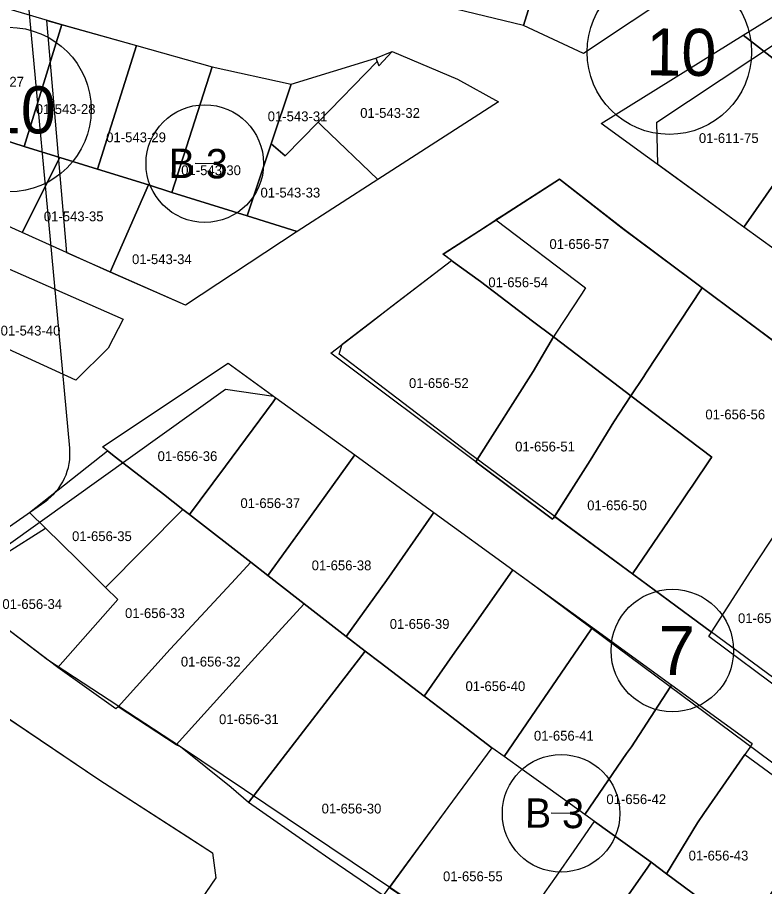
# Model space of a CAD drawing. Extents: x 413946 to 415528, y 4453939 to 4454944.
# Drawn here: x 415176.9 to 415253.2, y 4454255.5 to 4454344.2 of the extents above; entities that cross this region are included whole.
import ezdxf

# ---------------------------------------------------------------- set-up
doc = ezdxf.new("R2010")
doc.units = 0
for name, color, linetype in [('0_KADASTRO', 7, 'Continuous'), ('Level 27', 7, 'Continuous'), ('Level 28', 7, 'Continuous'), ('Level 29', 7, 'Continuous'), ('Level 32', 7, 'Continuous'), ('Level 58', 7, 'Continuous'), ('Level 62', 7, 'Continuous')]:
    doc.layers.add(name, color=color, linetype=linetype)

msp = doc.modelspace()

# ---------------------------------------------------------------- linework, layer by layer
at = {"layer": '0_KADASTRO'}
for p, q in [((415232.24, 4454327.69), (415227.108, 4454324.388)), ((415225.742, 4454323.509), (415234.901, 4454316.589)), ((415241.049, 4454307.864), (415246.808, 4454316.586)), ((415246.808, 4454316.586), (415241.049, 4454307.864)), ((415254.887, 4454310.567), (415246.808, 4454316.586)), ((415231.604, 4454311.58), (415229.54, 4454308.04)), ((415234.749, 4454309.191), (415231.604, 4454311.58)), ((415234.749, 4454309.191), (415239.528, 4454305.562)), ((415239.528, 4454305.562), (415234.749, 4454309.191)), ((415229.54, 4454308.04), (415223.79, 4454299.01)), ((415240.828, 4454307.531), (415241.049, 4454307.864)), ((415241.049, 4454307.864), (415240.828, 4454307.531)), ((415239.528, 4454305.562), (415240.828, 4454307.531)), ((415240.828, 4454307.531), (415239.528, 4454305.562)), ((415239.528, 4454305.562), (415237.77, 4454302.9)), ((415237.77, 4454302.9), (415239.528, 4454305.562)), ((415239.528, 4454305.562), (415247.765, 4454299.315)), ((415247.765, 4454299.315), (415239.528, 4454305.562)), ((415237.77, 4454302.9), (415235.36, 4454298.98)), ((415235.36, 4454298.98), (415237.77, 4454302.9)), ((415223.79, 4454299.01), (415223.685, 4454298.841)), ((415223.685, 4454298.841), (415231.53, 4454292.964)), ((415235.36, 4454298.98), (415231.723, 4454293.268)), ((415231.723, 4454293.268), (415235.36, 4454298.98)), ((415247.64, 4454299.13), (415247.765, 4454299.315)), ((415243.89, 4454293.59), (415244.945, 4454295.154)), ((415239.69, 4454287.39), (415243.89, 4454293.59)), ((415231.723, 4454293.268), (415239.69, 4454287.39)), ((415251.72, 4454287.65), (415253.173, 4454289.845)), ((415247.75, 4454281.44), (415251.72, 4454287.65))]:
    msp.add_line(p, q, dxfattribs=at)
for points in [[(415218.68, 4454345.75), (415222.81, 4454358.25), (415232.41, 4454355.7), (415228.54, 4454343.35)], [(415228.54, 4454343.35), (415232.41, 4454355.7), (415249.56, 4454350.64), (415249.48, 4454350.36), (415234.67, 4454340.5)], [(415250.984, 4454342.38), (415264.123, 4454350.547), (415264.2, 4454350.49), (415268.14, 4454347.57), (415265.14, 4454343.31), (415263.86, 4454341.48), (415262.46, 4454339.35), (415259.73, 4454335.58), (415258.68, 4454336.397), (415251.73, 4454341.8)], [(415170.03, 4454333.38), (415173.69, 4454345.73), (415181.44, 4454343.44), (415177.6, 4454331.01), (415171.68, 4454332.9)], [(415177.6, 4454331.01), (415181.44, 4454343.44), (415189.05, 4454341.3), (415185.06, 4454328.7), (415181.24, 4454329.9)], [(415236.486, 4454333.367), (415250.984, 4454342.38), (415251.73, 4454341.8), (415258.68, 4454336.397), (415259.73, 4454335.58), (415254.57, 4454327.85), (415251.05, 4454322.79)], [(415185.06, 4454328.7), (415189.05, 4454341.3), (415196.79, 4454339.12), (415192.65, 4454326.32), (415190.29, 4454327.08)], [(415207.59, 4454333.48), (415213.62, 4454339.67), (415213.8, 4454339.24), (415215.15, 4454340.69), (415221.82, 4454337.87), (415226.01, 4454335.57), (415213.69, 4454327.64), (415207.99, 4454333.08)], [(415202.79, 4454331.28), (415204.83, 4454337.36), (415213.48, 4454340.01), (415213.62, 4454339.67), (415207.59, 4454333.48), (415204.24, 4454330.05)], [(415192.65, 4454326.32), (415196.79, 4454339.12), (415204.83, 4454337.36), (415202.79, 4454331.28), (415200.35, 4454323.93)], [(415251.05, 4454322.79), (415254.57, 4454327.85), (415259.73, 4454335.58), (415263.32, 4454332.81), (415265.69, 4454330.906), (415267.64, 4454329.34), (415275.51, 4454323.37), (415267.11, 4454310.88), (415259.05, 4454316.98)], [(415200.35, 4454323.93), (415202.79, 4454331.28), (415204.24, 4454330.05), (415207.59, 4454333.48), (415207.99, 4454333.08), (415213.69, 4454327.64), (415205.46, 4454322.32)], [(415168.25, 4454326.34), (415171.68, 4454332.9), (415177.6, 4454331.01), (415181.24, 4454329.9), (415177.39, 4454322.22)], [(415177.39, 4454322.22), (415181.24, 4454329.9), (415185.06, 4454328.7), (415190.29, 4454327.08), (415186.36, 4454318.17)], [(415186.36, 4454318.17), (415190.29, 4454327.08), (415192.65, 4454326.32), (415200.35, 4454323.93), (415205.46, 4454322.32), (415194.06, 4454314.8)], [(415220.334, 4454320.026), (415220.679, 4454320.249), (415224.077, 4454322.437), (415225.742, 4454323.509), (415234.901, 4454316.589), (415234.462, 4454315.923), (415231.862, 4454311.972), (415231.604, 4454311.58), (415229.47, 4454313.2), (415224.157, 4454317.235), (415221.37, 4454319.25), (415221.201, 4454319.377)], [(415208.878, 4454309.932), (415212.822, 4454312.955), (415215.148, 4454314.737), (415221.201, 4454319.377), (415221.37, 4454319.25), (415224.157, 4454317.235), (415229.47, 4454313.2), (415231.604, 4454311.58), (415229.54, 4454308.04), (415223.79, 4454299.01), (415223.685, 4454298.841)], [(415172.67, 4454311.82), (415175.78, 4454318.64), (415187.68, 4454313.38), (415186.16, 4454310.44), (415182.86, 4454307.18)], [(415223.685, 4454298.841), (415223.79, 4454299.01), (415229.54, 4454308.04), (415231.604, 4454311.58), (415234.749, 4454309.191), (415239.528, 4454305.562), (415237.77, 4454302.9), (415235.36, 4454298.98), (415231.61, 4454293.09), (415231.53, 4454292.964)], [(415185.583, 4454300.348), (415198.426, 4454308.889), (415203.285, 4454305.363), (415202.99, 4454304.96), (415198.129, 4454298.394), (415195.558, 4454294.92), (415194.47, 4454293.451), (415193.799, 4454293.974), (415191.801, 4454295.524), (415186.906, 4454299.32), (415186.111, 4454299.938)], [(415194.47, 4454293.451), (415195.558, 4454294.92), (415198.129, 4454298.394), (415202.99, 4454304.96), (415203.285, 4454305.363), (415211.327, 4454299.528), (415206.2, 4454292.39), (415202.448, 4454287.237), (415200.713, 4454288.588)], [(415178.146, 4454293.668), (415186.111, 4454299.938), (415186.906, 4454299.32), (415191.801, 4454295.524), (415193.799, 4454293.974), (415185.891, 4454286.001), (415183.783, 4454288.1), (415183.061, 4454288.819), (415179.785, 4454292.052)], [(415202.448, 4454287.237), (415206.2, 4454292.39), (415211.327, 4454299.528), (415219.421, 4454293.656), (415219.18, 4454293.31), (415214.58, 4454286.71), (415210.461, 4454281.01), (415206.153, 4454284.355), (415205.573, 4454284.806)], [(415181.034, 4454277.832), (415187.142, 4454284.799), (415185.891, 4454286.001), (415193.799, 4454293.974), (415194.47, 4454293.451), (415200.713, 4454288.588), (415198.747, 4454286.463), (415192.495, 4454279.706), (415187.198, 4454273.824), (415186.956, 4454273.636)], [(415210.461, 4454281.01), (415214.58, 4454286.71), (415219.18, 4454293.31), (415219.421, 4454293.656), (415227.477, 4454287.81), (415227.394, 4454287.692), (415223.3, 4454281.9), (415221.56, 4454279.41), (415218.423, 4454274.92), (415213.919, 4454278.348), (415212.405, 4454279.513)], [(415247.479, 4454281.017), (415247.59, 4454281.19), (415251.72, 4454287.65), (415255.54, 4454293.42), (415263.58, 4454287.22), (415259.908, 4454281.854), (415255.45, 4454275.34), (415255.317, 4454275.146)], [(415171.358, 4454286.767), (415179.785, 4454292.052), (415183.061, 4454288.819), (415183.783, 4454288.1), (415185.891, 4454286.001), (415187.142, 4454284.799), (415181.034, 4454277.832), (415174.597, 4454282.704)], [(415187.198, 4454273.824), (415192.495, 4454279.706), (415198.747, 4454286.463), (415200.713, 4454288.588), (415202.448, 4454287.237), (415205.573, 4454284.806), (415206.153, 4454284.355), (415203.876, 4454281.843), (415199.784, 4454277.33), (415193.102, 4454269.958)], [(415218.423, 4454274.92), (415221.56, 4454279.41), (415223.3, 4454281.9), (415227.394, 4454287.692), (415227.477, 4454287.81), (415235.59, 4454281.924), (415235.43, 4454281.69), (415229.801, 4454273.478), (415226.573, 4454268.768), (415225.332, 4454269.661), (415220.655, 4454273.221), (415218.527, 4454274.84)], [(415193.102, 4454269.958), (415199.784, 4454277.33), (415203.876, 4454281.843), (415206.153, 4454284.355), (415210.461, 4454281.01), (415212.405, 4454279.513), (415207.012, 4454272.522), (415200.491, 4454264.067), (415198.722, 4454265.594), (415193.551, 4454269.754)], [(415226.573, 4454268.768), (415229.801, 4454273.478), (415235.43, 4454281.69), (415235.59, 4454281.924), (415243.68, 4454276.054), (415243.54, 4454275.84), (415239.57, 4454269.74), (415239.08, 4454269.07), (415234.801, 4454262.844), (415231.263, 4454265.394), (415228.645, 4454267.277)], [(415152.29, 4454268.809), (415154.187, 4454273.68), (415156.72, 4454276.56), (415162.35, 4454280.17), (415167.1, 4454278.61), (415185.3, 4454266.35), (415194.28, 4454260.56), (415196.8, 4454258.94), (415197.16, 4454256.39), (415194.39, 4454252.33), (415190.4, 4454246.49), (415187.601, 4454242.461), (415185.89, 4454243.644), (415174.743, 4454251.353), (415164.251, 4454259.51)], [(415200.491, 4454264.067), (415207.012, 4454272.522), (415212.405, 4454279.513), (415213.919, 4454278.348), (415218.423, 4454274.92), (415218.527, 4454274.84), (415220.655, 4454273.221), (415225.332, 4454269.661), (415220.844, 4454263.55), (415214.247, 4454254.566), (415208.792, 4454258.288), (415207.13, 4454259.434)], [(415234.801, 4454262.844), (415239.08, 4454269.07), (415239.57, 4454269.74), (415243.54, 4454275.84), (415243.68, 4454276.054), (415251.9, 4454270.09), (415251.64, 4454269.67), (415251.145, 4454268.96), (415246.96, 4454262.96), (415246.32, 4454261.99), (415243.156, 4454256.804), (415241.592, 4454257.965), (415235.791, 4454262.131)], [(415228.645, 4454267.277), (415226.573, 4454268.768), (415225.332, 4454269.661), (415220.844, 4454263.55), (415214.868, 4454255.412), (415225.95, 4454247.983), (415229.278, 4454252.767), (415230.771, 4454254.915), (415231.915, 4454256.559), (415233.712, 4454259.145), (415235.534, 4454261.762), (415235.791, 4454262.131), (415234.801, 4454262.844), (415231.263, 4454265.394)], [(415243.156, 4454256.804), (415246.32, 4454261.99), (415246.96, 4454262.96), (415251.145, 4454268.96), (415259.282, 4454263.029), (415251.186, 4454250.834), (415248.686, 4454252.697), (415247.612, 4454253.494)], [(415225.419, 4454247.22), (415229.278, 4454252.767), (415230.771, 4454254.915), (415231.915, 4454256.559), (415233.712, 4454259.145), (415235.534, 4454261.762), (415235.791, 4454262.131), (415241.592, 4454257.965), (415241.172, 4454257.368), (415237.661, 4454252.38), (415235.357, 4454249.108), (415234.922, 4454248.49), (415231.161, 4454243.146)], [(415231.161, 4454243.146), (415234.922, 4454248.49), (415235.357, 4454249.108), (415237.661, 4454252.38), (415241.172, 4454257.368), (415241.592, 4454257.965), (415243.156, 4454256.804), (415247.612, 4454253.494), (415248.686, 4454252.697), (415244.532, 4454246.895), (415242.545, 4454244.119), (415238.399, 4454238.327)]]:
    msp.add_lwpolyline(points, close=True, dxfattribs=at)
for points in [[(415246.808, 4454316.586), (415238.818, 4454322.541), (415232.24, 4454327.69)], [(415227.108, 4454324.388), (415226.52, 4454324.01), (415225.742, 4454323.509)], [(415234.901, 4454316.589), (415234.462, 4454315.923), (415231.862, 4454311.972), (415231.604, 4454311.58), (415234.749, 4454309.191)], [(415244.945, 4454295.154), (415245.297, 4454295.673), (415245.823, 4454296.448), (415247.64, 4454299.13)], [(415247.765, 4454299.315), (415247.64, 4454299.13), (415245.823, 4454296.448)], [(415245.823, 4454296.448), (415245.297, 4454295.673), (415244.945, 4454295.154)], [(415244.945, 4454295.154), (415243.89, 4454293.59), (415239.69, 4454287.39), (415247.75, 4454281.44)], [(415231.53, 4454292.964), (415231.61, 4454293.09), (415231.723, 4454293.268)]]:
    msp.add_lwpolyline(points, dxfattribs=at)
at = {"layer": 'Level 27'}
for points in [[(415234.67, 4454340.5), (415228.54, 4454343.35), (415218.68, 4454345.75), (415208.98, 4454348.2)], [(415179.911, 4454343.869), (415189.05, 4454341.3), (415196.79, 4454339.12), (415204.83, 4454337.36), (415213.48, 4454340.01), (415215.15, 4454340.69), (415221.82, 4454337.87), (415226.01, 4454335.57)], [(415287.33, 4454295.591), (415283.19, 4454298.84), (415275.13, 4454304.93), (415267.11, 4454310.88), (415259.05, 4454316.98), (415251.05, 4454322.79), (415242.253, 4454329.179)], [(415194.06, 4454314.8), (415181.946, 4454320.163)], [(415210.051, 4454310.831), (415221.201, 4454319.377), (415220.342, 4454320.029)], [(415203.285, 4454305.363), (415211.327, 4454299.528), (415219.421, 4454293.656), (415227.477, 4454287.81), (415228.931, 4454286.755)], [(415228.931, 4454286.755), (415273.507, 4454253.618), (415256.906, 4454227.197)], [(415179.978, 4454278.632), (415174.597, 4454282.704), (415174.067, 4454283.369)]]:
    msp.add_lwpolyline(points, dxfattribs=at)
at = {"layer": 'Level 28'}
for points in [[(415242.176, 4454333.483), (415264.984, 4454348.669)], [(415181.946, 4454320.163), (415179.911, 4454343.869)], [(415242.253, 4454329.179), (415242.176, 4454333.483)], [(415220.342, 4454320.029), (415232.242, 4454327.688)], [(415209.749, 4454309.823), (415210.051, 4454310.831)]]:
    msp.add_lwpolyline(points, dxfattribs=at)
at = {"layer": 'Level 29'}
msp.add_line((415196.804, 4454258.938), (415197.16, 4454256.381), dxfattribs=at)
for points in [[(415244.306, 4454346.915), (415234.67, 4454340.5)], [(415226.01, 4454335.57), (415213.69, 4454327.64), (415205.46, 4454322.32), (415194.06, 4454314.8)], [(415232.242, 4454327.688), (415238.632, 4454322.678), (415305.277, 4454273.024), (415348.994, 4454250.006), (415329.113, 4454217.728), (415276.059, 4454244.982), (415280.991, 4454253.982), (415279.542, 4454257.977), (415222.956, 4454299.737), (415209.749, 4454309.823)], [(415174.067, 4454283.369), (415172.734, 4454288.09), (415198.141, 4454306.252), (415203.051, 4454305.533)], [(415167.097, 4454278.608), (415185.303, 4454266.351), (415196.804, 4454258.938)], [(415256.906, 4454227.197), (415193.538, 4454269.737), (415179.978, 4454278.632)], [(415197.164, 4454256.388), (415169.644, 4454216.134), (415154.911, 4454190.176)]]:
    msp.add_lwpolyline(points, dxfattribs=at)
at = {"layer": 'Level 32'}
for p, q in [((415197.028, 4454329.253), (415195.028, 4454329.273)), ((415233.396, 4454262.952), (415231.396, 4454262.972))]:
    msp.add_line(p, q, dxfattribs=at)
for centre in [(415196.028, 4454329.263), (415232.396, 4454262.962)]:
    msp.add_circle(centre, 6, dxfattribs=at)
at = {"layer": 'Level 58'}
for centre, radius in [((415243.441, 4454340.644), 8.4), ((415176.027, 4454334.77), 8.4), ((415243.742, 4454279.578), 6.25)]:
    msp.add_circle(centre, radius, dxfattribs=at)
at = {"layer": 'Level 62'}
for points in [[(415180.986, 4454313.841), (415177.768, 4454348.634), (415177.591, 4454352.499), (415177.918, 4454358.024), (415180.155, 4454367.496)], [(415182.245, 4454300.234), (415180.986, 4454313.841)], [(415128.755, 4454259.249), (415179.701, 4454294.759)]]:
    msp.add_lwpolyline(points, dxfattribs=at)
msp.add_arc((415176.27, 4454299.681), 6, 304.87646, 5.28498, dxfattribs=at)

# ---------------------------------------------------------------- texts
at = {"layer": '0_KADASTRO'}
for s, p in [('01-543-27', (415171.475, 4454337.117)), ('01-543-28', (415178.774, 4454334.324)), ('01-543-31', (415202.445, 4454333.585)), ('01-543-32', (415211.889, 4454333.929)), ('01-543-29', (415185.963, 4454331.443)), ('01-611-75', (415246.458, 4454331.366)), ('01-543-30', (415193.618, 4454328.085)), ('01-543-33', (415201.711, 4454325.802)), ('01-543-35', (415179.597, 4454323.377)), ('01-656-57', (415231.203, 4454320.553)), ('01-543-34', (415188.597, 4454319.008)), ('01-656-54', (415224.966, 4454316.647)), ('01-543-40', (415175.19, 4454311.719)), ('01-656-52', (415216.866, 4454306.365)), ('01-656-56', (415247.121, 4454303.166)), ('01-656-51', (415227.703, 4454299.888)), ('01-656-36', (415191.21, 4454298.91)), ('01-656-37', (415199.663, 4454294.114)), ('01-656-50', (415235.056, 4454293.891)), ('01-656-35', (415182.48, 4454290.744)), ('01-656-38', (415206.936, 4454287.766)), ('01-656-34', (415175.368, 4454283.817)), ('01-656-33', (415187.887, 4454282.891)), ('01-656-48', (415250.448, 4454282.377)), ('01-656-39', (415214.904, 4454281.787)), ('01-656-32', (415193.584, 4454277.942)), ('01-656-40', (415222.639, 4454275.439)), ('01-656-31', (415197.48, 4454272.063)), ('01-656-41', (415229.622, 4454270.384)), ('01-656-42', (415237.015, 4454263.907)), ('01-656-30', (415207.951, 4454262.948)), ('01-656-43', (415245.411, 4454258.151)), ('01-656-55', (415220.34, 4454256.036))]:
    msp.add_text(s, height=1, dxfattribs=at).set_placement(p)
at = {"layer": 'Level 32'}
for p in [(415192.328, 4454327.801), (415228.696, 4454261.5)]:
    msp.add_text('B 3', height=3, rotation=359.4141, dxfattribs=at).set_placement(p)
at = {"layer": 'Level 58'}
for s, height, p in [('10', 4.8, (415241.074, 4454338.268)), ('10', 4.8, (415173.661, 4454332.394)), ('7', 5, (415242.299, 4454277.094))]:
    msp.add_text(s, height=height, rotation=359.4141, dxfattribs=at).set_placement(p)

doc.saveas('drawing.dxf')
